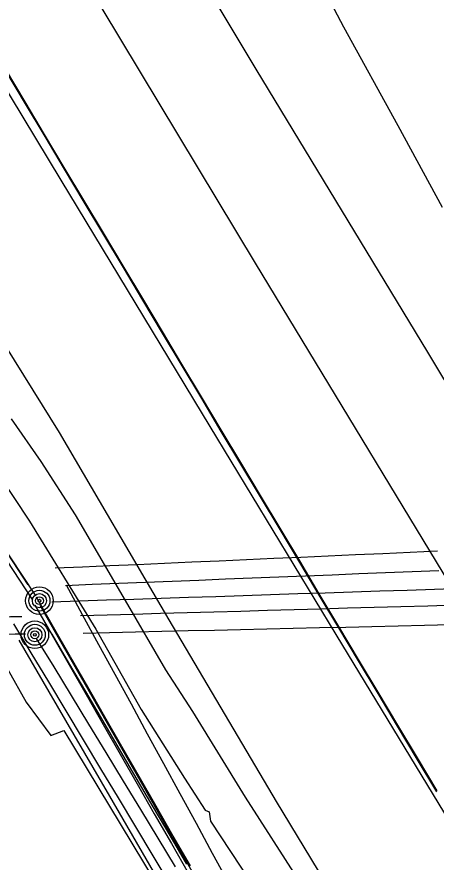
# Model space of a CAD drawing. Extents: x 368532 to 392481, y 10654822 to 10676899.
# Drawn here: x 378495 to 378552.7, y 10661605.3 to 10661721.4 of the extents above; entities that cross this region are included whole.
import ezdxf

# ---------------------------------------------------------------- set-up
doc = ezdxf.new("R2010")
doc.units = 0
for name, color, linetype in [('p_Catenary', 7, 'Continuous'), ('p_dtm retaining wall', 7, 'Continuous'), ('p_dtm sidewalk', 7, 'Continuous'), ('p_dtm slab', 7, 'Continuous'), ('p_railroad rr control', 7, 'Continuous'), ('p_road - paved curb', 7, 'Continuous'), ('p_road general road feature', 7, 'Continuous'), ('p_utility general pole', 7, 'Continuous')]:
    doc.layers.add(name, color=color, linetype=linetype)

msp = doc.modelspace()

# ---------------------------------------------------------------- linework, layer by layer
at = {"layer": 'p_Catenary'}
for points in [[(378497.16, 10661641.35), (378493.68, 10661646.67), (378490.2, 10661651.98), (378486.71, 10661657.3), (378483.23, 10661662.61), (378479.74, 10661667.93), (378476.26, 10661673.24), (378472.78, 10661678.56), (378469.29, 10661683.87), (378465.81, 10661689.19), (378462.32, 10661694.5), (378458.84, 10661699.82), (378455.36, 10661705.13), (378451.87, 10661710.45), (378448.39, 10661715.77), (378444.9, 10661721.08), (378441.42, 10661726.4)], [(378497.57, 10661641.93), (378494.08, 10661647.21), (378490.58, 10661652.5), (378487.09, 10661657.79), (378483.6, 10661663.08), (378480.1, 10661668.37), (378476.61, 10661673.66), (378473.11, 10661678.95), (378469.62, 10661684.23), (378466.12, 10661689.52), (378462.63, 10661694.81), (378459.13, 10661700.1), (378455.64, 10661705.39), (378452.15, 10661710.68), (378448.65, 10661715.97), (378445.16, 10661721.26), (378441.66, 10661726.54)], [(378444.56, 10661722.13), (378448.03, 10661716.88), (378451.49, 10661711.63), (378454.96, 10661706.38), (378458.42, 10661701.13), (378461.88, 10661695.88), (378465.35, 10661690.63), (378468.81, 10661685.38), (378472.28, 10661680.13), (378475.74, 10661674.88), (378479.2, 10661669.63), (378482.67, 10661664.38), (378486.13, 10661659.13), (378489.6, 10661653.88), (378493.06, 10661648.63), (378496.53, 10661643.38)], [(378493.38, 10661714.27), (378496.08, 10661709.76), (378498.78, 10661705.25), (378501.48, 10661700.74), (378504.18, 10661696.23), (378506.88, 10661691.73), (378509.58, 10661687.22), (378512.28, 10661682.71), (378514.98, 10661678.2), (378517.67, 10661673.69), (378520.37, 10661669.18), (378523.07, 10661664.67), (378525.77, 10661660.16), (378528.47, 10661655.65), (378531.17, 10661651.15), (378533.87, 10661646.64), (378536.57, 10661642.13), (378539.27, 10661637.62), (378541.97, 10661633.11), (378544.66, 10661628.6), (378547.36, 10661624.09), (378550.06, 10661619.58), (378552.76, 10661615.07)], [(378552.78, 10661614.92), (378550.09, 10661619.42), (378547.39, 10661623.93), (378544.7, 10661628.43), (378542, 10661632.93), (378539.31, 10661637.44), (378536.61, 10661641.94), (378533.92, 10661646.44), (378531.22, 10661650.95), (378528.52, 10661655.45), (378525.83, 10661659.95), (378523.13, 10661664.46), (378520.44, 10661668.96), (378517.74, 10661673.46), (378515.05, 10661677.96), (378512.35, 10661682.47), (378509.66, 10661686.97), (378506.96, 10661691.47), (378504.27, 10661695.98), (378501.57, 10661700.48), (378498.88, 10661704.98), (378496.18, 10661709.49), (378493.49, 10661713.99)], [(378500.28, 10661645.68), (378504.03, 10661645.85), (378507.79, 10661646.01), (378511.55, 10661646.18), (378515.31, 10661646.35), (378519.06, 10661646.51), (378522.82, 10661646.68), (378526.58, 10661646.85), (378530.34, 10661647.02), (378534.09, 10661647.18), (378537.85, 10661647.35), (378541.61, 10661647.52), (378545.37, 10661647.68), (378549.12, 10661647.85), (378552.88, 10661648.02)], [(378501.68, 10661643.29), (378505.35, 10661643.44), (378509.02, 10661643.58), (378512.69, 10661643.73), (378516.36, 10661643.87), (378520.03, 10661644.02), (378523.7, 10661644.17), (378527.37, 10661644.31), (378531.04, 10661644.46), (378534.71, 10661644.61), (378538.38, 10661644.75), (378542.04, 10661644.9), (378545.71, 10661645.04), (378549.38, 10661645.19), (378553.05, 10661645.34)], [(378501.77, 10661643.38), (378504, 10661639.28), (378506.24, 10661635.18), (378508.47, 10661631.08), (378510.71, 10661626.99), (378512.94, 10661622.89), (378515.18, 10661618.79), (378517.41, 10661614.7), (378519.65, 10661610.6), (378521.88, 10661606.5), (378524.12, 10661602.4)], [(378499.81, 10661641.03), (378503.57, 10661641.16), (378507.34, 10661641.28), (378511.1, 10661641.41), (378514.86, 10661641.53), (378518.62, 10661641.66), (378522.38, 10661641.78), (378526.14, 10661641.91), (378529.91, 10661642.03), (378533.67, 10661642.15), (378537.43, 10661642.28), (378541.19, 10661642.4), (378544.95, 10661642.53), (378548.71, 10661642.65), (378552.48, 10661642.78), (378556.24, 10661642.9)], [(378518.87, 10661604.72), (378516.51, 10661608.82), (378514.16, 10661612.93), (378511.81, 10661617.03), (378509.46, 10661621.14), (378507.11, 10661625.24), (378504.75, 10661629.34), (378502.4, 10661633.45), (378500.05, 10661637.55), (378497.7, 10661641.66)], [(378497.49, 10661640.55), (378499.84, 10661636.45), (378502.18, 10661632.36), (378504.53, 10661628.27), (378506.87, 10661624.17), (378509.22, 10661620.08), (378511.57, 10661615.99), (378513.91, 10661611.89), (378516.26, 10661607.8), (378518.6, 10661603.7)], [(378498.16, 10661640.58), (378500.48, 10661636.52), (378502.81, 10661632.45), (378505.13, 10661628.39), (378507.45, 10661624.33), (378509.78, 10661620.26), (378512.1, 10661616.2), (378514.42, 10661612.14), (378516.74, 10661608.07), (378519.07, 10661604.01)], [(378503.75, 10661639.14), (378507.43, 10661639.25), (378511.1, 10661639.35), (378514.77, 10661639.45), (378518.45, 10661639.56), (378522.12, 10661639.66), (378525.8, 10661639.76), (378529.47, 10661639.87), (378533.15, 10661639.97), (378536.82, 10661640.08), (378540.49, 10661640.18), (378544.17, 10661640.28), (378547.84, 10661640.39), (378551.52, 10661640.49), (378555.19, 10661640.6)], [(378466.03, 10661638.56), (378467.59, 10661638.58), (378469.15, 10661638.61), (378470.71, 10661638.63), (378472.27, 10661638.65), (378473.83, 10661638.68), (378475.39, 10661638.7), (378476.95, 10661638.73), (378478.52, 10661638.75), (378480.08, 10661638.78), (378481.64, 10661638.8), (378483.2, 10661638.82), (378484.76, 10661638.85), (378486.32, 10661638.87), (378487.88, 10661638.9), (378489.44, 10661638.92), (378491, 10661638.94), (378492.56, 10661638.97), (378494.12, 10661638.99), (378495.68, 10661639.02)], [(378494.55, 10661637.99), (378496.94, 10661634), (378499.34, 10661630.02), (378501.73, 10661626.04), (378504.13, 10661622.06), (378506.52, 10661618.08), (378508.92, 10661614.1), (378511.31, 10661610.11), (378513.71, 10661606.13), (378516.1, 10661602.15)], [(378504.12, 10661636.74), (378507.73, 10661636.82), (378511.34, 10661636.91), (378514.95, 10661636.99), (378518.57, 10661637.07), (378522.18, 10661637.15), (378525.79, 10661637.23), (378529.4, 10661637.31), (378533.01, 10661637.4), (378536.63, 10661637.48), (378540.24, 10661637.56), (378543.85, 10661637.64), (378547.46, 10661637.72), (378551.07, 10661637.8), (378554.68, 10661637.89)], [(378469.2, 10661635.96), (378470.62, 10661635.99), (378472.04, 10661636.03), (378473.46, 10661636.07), (378474.88, 10661636.1), (378476.3, 10661636.14), (378477.72, 10661636.18), (378479.14, 10661636.21), (378480.56, 10661636.25), (378481.98, 10661636.29), (378483.4, 10661636.32), (378484.82, 10661636.36), (378486.24, 10661636.4), (378487.66, 10661636.43), (378489.08, 10661636.47), (378490.5, 10661636.51), (378491.92, 10661636.54), (378493.34, 10661636.58), (378494.76, 10661636.62), (378496.18, 10661636.65)], [(378518.4, 10661604.97), (378516.08, 10661608.92), (378513.76, 10661612.87), (378511.44, 10661616.83), (378509.13, 10661620.78), (378506.81, 10661624.73), (378504.49, 10661628.69), (378502.17, 10661632.64), (378499.85, 10661636.6)], [(378497.68, 10661636), (378500.07, 10661632.08), (378502.46, 10661628.16), (378504.85, 10661624.23), (378507.23, 10661620.31), (378509.62, 10661616.39), (378512.01, 10661612.46), (378514.4, 10661608.54), (378516.79, 10661604.62)]]:
    msp.add_lwpolyline(points, dxfattribs=at)
at = {"layer": 'p_dtm retaining wall'}
for p, q in [((378495.28, 10661635.74), (378499.39, 10661628.67)), ((378499.39, 10661628.67), (378507.74, 10661614.32)), ((378507.74, 10661614.32), (378516.4, 10661599.44))]:
    msp.add_line(p, q, dxfattribs=at)
at = {"layer": 'p_dtm sidewalk'}
for p, q in [((378498.36, 10661660.3), (378494.26, 10661666.19)), ((378489.57, 10661662.88), (378496.75, 10661652.11)), ((378503.09, 10661652.99), (378498.36, 10661660.3)), ((378509.95, 10661641.2), (378503.09, 10661652.99)), ((378496.75, 10661652.11), (378505.88, 10661637.27)), ((378515.49, 10661631.68), (378509.95, 10661641.2)), ((378505.88, 10661637.27), (378512.09, 10661626.25)), ((378519.23, 10661625.95), (378515.49, 10661631.68)), ((378512.09, 10661626.25), (378518.07, 10661616.78)), ((378526.44, 10661614.18), (378519.23, 10661625.95)), ((378518.07, 10661616.78), (378520.9, 10661612.41)), ((378536.8, 10661598.08), (378526.44, 10661614.18)), ((378520.9, 10661612.41), (378521.44, 10661612.15)), ((378521.44, 10661612.15), (378521.66, 10661610.88)), ((378521.66, 10661610.88), (378532.16, 10661594.93))]:
    msp.add_line(p, q, dxfattribs=at)
at = {"layer": 'p_dtm slab'}
for p, q in [((378539.97, 10661719.99), (378534.06, 10661731.48)), ((378547.48, 10661706.47), (378539.97, 10661719.99)), ((378553.55, 10661695.21), (378547.48, 10661706.47))]:
    msp.add_line(p, q, dxfattribs=at)
at = {"layer": 'p_railroad rr control'}
for points in [[(378612.65, 10661573.76), (378596.97, 10661599.85), (378574.71, 10661636.86), (378551.55, 10661675.32), (378527.91, 10661714.24), (378504.96, 10661752.54), (378482.42, 10661789.94), (378463.18, 10661821.93), (378438.11, 10661863.74), (378420.22, 10661893.2)], [(378408.32, 10661885.9), (378434.09, 10661843.24), (378467.99, 10661786.85), (378496, 10661740.35), (378527.8, 10661687.57), (378560.03, 10661634.45), (378583.68, 10661594.83), (378604.32, 10661560.18)]]:
    msp.add_lwpolyline(points, dxfattribs=at)
at = {"layer": 'p_road - paved curb'}
for p, q in [((378484.47, 10661726.31), (378501.07, 10661698.99)), ((378501.07, 10661698.99), (378521.57, 10661665.11)), ((378500.88, 10661664.28), (378484.47, 10661690.59)), ((378515.96, 10661638.56), (378500.88, 10661664.28)), ((378521.57, 10661665.11), (378538.89, 10661636.54)), ((378530.73, 10661613.58), (378515.96, 10661638.56)), ((378538.89, 10661636.54), (378562.62, 10661597.43)), ((378551.82, 10661578.88), (378530.73, 10661613.58))]:
    msp.add_line(p, q, dxfattribs=at)
at = {"layer": 'p_road general road feature'}
for p, q in [((378493.78, 10661631.73), (378496.29, 10661627.22)), ((378496.29, 10661627.22), (378499.69, 10661622.65)), ((378499.69, 10661622.65), (378501.45, 10661623.35)), ((378501.45, 10661623.35), (378514.24, 10661602.21))]:
    msp.add_line(p, q, dxfattribs=at)
at = {"layer": 'p_utility general pole'}
for centre, radius in [((378498.11, 10661641.18), 1.9), ((378498.11, 10661641.18), 1.44), ((378498.11, 10661641.18), 0.973), ((378498.11, 10661641.18), 0.539), ((378498.11, 10661641.18), 0.192), ((378497.48, 10661636.5), 1.9), ((378497.48, 10661636.5), 1.44), ((378497.48, 10661636.5), 0.973), ((378497.48, 10661636.5), 0.539), ((378497.48, 10661636.5), 0.192)]:
    msp.add_circle(centre, radius, dxfattribs=at)

doc.saveas('drawing.dxf')
